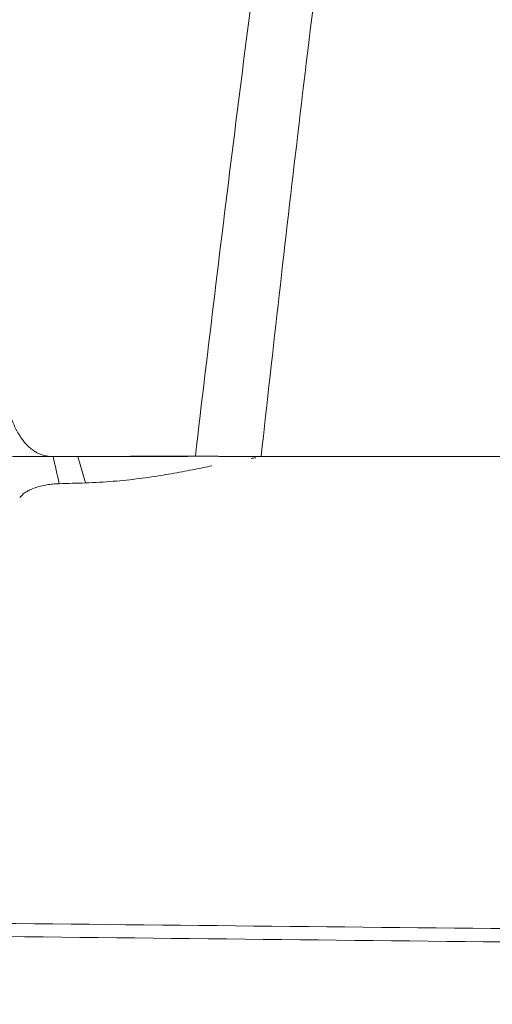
# Model space of a CAD drawing. Header units: millimetres. Extents: x -10 to 594, y 0 to 420.
# Tile 575 of 656: x 442.18 to 444.86, y 133.78 to 139.37. Entities that reach past the tile are written whole.
import ezdxf

# ---------------------------------------------------------------- set-up
doc = ezdxf.new("R2010")
doc.units = ezdxf.units.MM
doc.layers.add('1', color=7, linetype='Continuous', true_color=0xffffff)
doc.styles.add('Calibri', font='txt')
doc.dimstyles.get("Standard").update_dxf_attribs({"dimtxt": 0.18, "dimasz": 0.18, "dimexe": 0.18, "dimexo": 0.0625, "dimgap": 0.09, "dimtad": 0, "dimtih": 1, "dimtoh": 1, "dimdec": 4, "dimzin": 0, "dimdsep": 46, "dimtxsty": 'Standard', "dimcen": 0.09, "dimadec": 0, "dimazin": 0, "dimtfac": 1, "dimtdec": 4, "dimtofl": 0, "dimtmove": 0, "dimatfit": 3, "dimfxl": 0, "dimtolj": 1, "dimtzin": 0, "dimarcsym": 0})

# ---------------------------------------------------------------- blocks, each defined once
blk = doc.blocks.new('_U0')
at = {"layer": '1', "color": 18, "lineweight": 13}
for p, q in [((446.4201, 133.8687), (446.4201, 101.7541)), ((479.4986, 133.8682), (479.4986, 101.7541)), ((437.6701, 103.7541), (450.953, 103.7541)), ((488.2486, 103.7541), (474.9657, 103.7541))]:
    blk.add_line(p, q, dxfattribs=at)
at = {"layer": '1', "color": 18}
for points in [[(446.4201, 103.7541), (442.9201, 102.8163), (442.9201, 104.6919)], [(479.4986, 103.7541), (482.9986, 104.6919), (482.9986, 102.8163)]]:
    blk.add_solid(points, dxfattribs=at)
at = {"layer": '1', "color": 18, "linetype": 'Continuous', "lineweight": 13, "char_height": 3.5, "attachment_point": 7, "line_spacing_factor": 1.399613, "style": 'Calibri'}
for s, insert in [('\\fCalibri|b0|i0;\\W1.0000;0.7', (452.6385, 100.757)), ('\\fCalibri|b0|i0;\\W1.0000;CTRS', (462.789, 100.757)), ('\\fCalibri|b0|i0;\\W1.0000;AFT TIE DOWNS', (445.4433, 93.7122))]:
    blk.add_mtext(s, dxfattribs=dict(at, insert=insert))
blk = doc.blocks.new('_U14')
at = {"layer": '1', "color": 18, "lineweight": 13}
for p, q in [((426.9166, 131.3436), (426.9166, 193.6581)), ((499.0131, 131.3436), (499.0131, 193.6581)), ((426.9166, 191.6581), (456.7384, 191.6581)), ((499.0131, 191.6581), (469.1913, 191.6581))]:
    blk.add_line(p, q, dxfattribs=at)
at = {"layer": '1', "color": 18}
for points in [[(426.9166, 191.6581), (430.4166, 192.5959), (430.4166, 190.7203)], [(499.0131, 191.6581), (495.5131, 190.7203), (495.5131, 192.5959)]]:
    blk.add_solid(points, dxfattribs=at)
at = {"layer": '1', "color": 18, "linetype": 'Continuous', "lineweight": 13, "char_height": 3.5, "attachment_point": 7, "line_spacing_factor": 1.399613, "style": 'Calibri'}
for s, insert in [('\\fCalibri|b0|i0;\\W1.0000;1.44', (458.4239, 188.6745)), ('\\fCalibri|b0|i0;\\W1.0000;DEFLATED TUBE WIDTH', (436.9404, 181.6648))]:
    blk.add_mtext(s, dxfattribs=dict(at, insert=insert))

msp = doc.modelspace()

# ---------------------------------------------------------------- linework, layer by layer
at = {"layer": '1', "color": 155, "linetype": 'Continuous', "lineweight": 18}
for p, q in [((442.1426, 136.8898), (442.3806, 136.8898)), ((442.3681, 136.8898), (442.811, 136.8898)), ((442.4005, 136.8898), (442.6784, 136.8898))]:
    msp.add_line(p, q, dxfattribs=at)
at = {"layer": '1', "color": 155, "linetype": 'Continuous', "lineweight": 13}
msp.add_line((442.5555, 136.7393), (442.5118, 136.8898), dxfattribs=at)
at = {"layer": '1', "color": 155, "linetype": 'Continuous', "lineweight": 18}
msp.add_ellipse((436.9932, 135.3896), major_axis=(22.6414, 0.9689), ratio=0.050589, start_param=1.320421, end_param=1.32717, dxfattribs=at)
at = {"layer": '1', "color": 155, "linetype": 'Continuous', "lineweight": 13}
for points, knots in [([(443.1794, 136.8904), (443.2152, 137.1972), (443.2517, 137.5039), (443.326, 138.1172), (443.3638, 138.4238), (443.4408, 139.0369), (443.48, 139.3434), (443.56, 139.9562), (443.6007, 140.2625), (443.6422, 140.5688)], [0, 0, 0, 0, 0.25, 0.25, 0.5, 0.5, 0.75, 0.75, 1, 1, 1, 1]), ([(443.9846, 140.5515), (443.946, 140.2466), (443.908, 139.9417), (443.8334, 139.3316), (443.7968, 139.0266), (443.7249, 138.4163), (443.6895, 138.1111), (443.6201, 137.5006), (443.5859, 137.1953), (443.5523, 136.89)], [0, 0, 0, 0, 0.25, 0.25, 0.5, 0.5, 0.75, 0.75, 1, 1, 1, 1]), ([(454.5912, 134.1152), (452.3819, 134.1358), (450.1725, 134.1571), (445.7538, 134.2011), (443.5444, 134.2238), (441.335, 134.2474)], [0, 0, 0, 0, 0.5, 0.5, 1, 1, 1, 1]), ([(454.5951, 134.0361), (452.375, 134.0576), (450.155, 134.0797), (445.7148, 134.1255), (443.4948, 134.1491), (441.2746, 134.1736)], [0, 0, 0, 0, 0.5, 0.5, 1, 1, 1, 1])]:
    msp.add_open_spline(points, degree=3, knots=knots, dxfattribs=at)
at = {"layer": '1', "color": 155, "linetype": 'Continuous', "lineweight": 18}
for points, knots in [([(442.0967, 137.247), (442.0996, 137.2324), (442.1027, 137.2183), (442.1092, 137.1909), (442.1127, 137.1776), (442.1236, 137.1391), (442.1317, 137.1151), (442.1449, 137.0816), (442.1495, 137.0708), (442.1567, 137.0553), (442.1604, 137.0477), (442.1642, 137.0403), (442.1667, 137.0355), (442.168, 137.0331), (442.1745, 137.0212), (442.1798, 137.0123), (442.1908, 136.9953), (442.1964, 136.9873), (442.2138, 136.9648), (442.226, 136.9516), (442.2452, 136.9347), (442.2517, 136.9296), (442.2618, 136.9225), (442.2668, 136.9192), (442.272, 136.9161), (442.2755, 136.9141), (442.2772, 136.9131), (442.2929, 136.9046), (442.3074, 136.8991), (442.3371, 136.8916), (442.3523, 136.8898), (442.3681, 136.8898)], [0, 0, 0, 0, 0.0625, 0.0625, 0.125, 0.125, 0.25, 0.25, 0.3125, 0.3125, 0.34375, 0.359375, 0.359375, 0.375, 0.375, 0.4375, 0.4375, 0.5, 0.5, 0.625, 0.625, 0.6875, 0.6875, 0.71875, 0.734375, 0.734375, 0.75, 0.75, 0.875, 0.875, 1, 1, 1, 1]), ([(442.4078, 136.8898), (442.4364, 136.8896), (442.4654, 136.8895), (442.5245, 136.8894), (442.5546, 136.8895), (442.6157, 136.8896), (442.6468, 136.8897), (442.6941, 136.8899), (442.71, 136.8899), (442.7421, 136.89), (442.7582, 136.8901), (442.7907, 136.8902), (442.8071, 136.8902), (442.84, 136.8903), (442.8566, 136.8903), (442.9065, 136.8904), (442.9401, 136.8905), (443.0417, 136.8905), (443.1104, 136.8905), (443.1794, 136.8904)], [0, 0, 0, 0, 0.125, 0.125, 0.25, 0.25, 0.375, 0.375, 0.4375, 0.4375, 0.5, 0.5, 0.5625, 0.5625, 0.625, 0.625, 0.75, 0.75, 1, 1, 1, 1]), ([(442.8525, 136.8898), (442.8787, 136.8896), (442.9053, 136.8896), (442.9595, 136.8896), (442.987, 136.8896), (443.0288, 136.8898), (443.0428, 136.8898), (443.0711, 136.8899), (443.0853, 136.89), (443.1117, 136.89), (443.1238, 136.8901), (443.1359, 136.8901)], [0, 0, 0, 0, 0.292494, 0.292494, 0.584988, 0.584988, 0.731235, 0.731235, 0.877482, 0.877482, 1, 1, 1, 1]), ([(443.1794, 136.8904), (443.1895, 136.8904), (443.2004, 136.8904), (443.2237, 136.8903), (443.2361, 136.8903), (443.2624, 136.8903), (443.2764, 136.8903), (443.2948, 136.8903), (443.2985, 136.8903), (443.3061, 136.8903), (443.3099, 136.8902), (443.3215, 136.8902), (443.3293, 136.8902), (443.3533, 136.8902), (443.3862, 136.8902), (443.4212, 136.8901), (443.4482, 136.8901), (443.4573, 136.8901), (443.4689, 136.8901), (443.4712, 136.8901), (443.4759, 136.8901), (443.4829, 136.89), (443.4899, 136.89), (443.5136, 136.89), (443.5328, 136.89), (443.5523, 136.89)], [0, 0, 0, 0, 0.125, 0.125, 0.25, 0.25, 0.375, 0.375, 0.40625, 0.40625, 0.4375, 0.4375, 0.5, 0.5, 0.625, 0.75, 0.75, 0.8125, 0.8125, 0.828125, 0.828125, 0.84375, 0.875, 0.875, 1, 1, 1, 1]), ([(443.8754, 136.8898), (443.8215, 136.8898), (443.7676, 136.8898), (443.66, 136.8899), (443.6061, 136.8899), (443.5523, 136.89)], [0, 0, 0, 0, 0.5, 0.5, 1, 1, 1, 1]), ([(443.8754, 136.8898), (444.3498, 136.8898), (444.8255, 136.8898), (445.7791, 136.8898), (446.2571, 136.8898), (447.2154, 136.8898), (447.6957, 136.8898), (448.4179, 136.8898), (448.659, 136.8898), (449.021, 136.8898), (449.2021, 136.8898), (449.3834, 136.8898), (449.5043, 136.8898), (449.5647, 136.8898), (450.109, 136.8898), (450.5933, 136.8898), (451.5629, 136.8898), (452.0482, 136.8898), (453.0197, 136.8898), (453.9922, 136.8898), (454.9667, 136.8898), (455.4544, 136.8898)], [0, 0, 0, 0, 0.125, 0.125, 0.25, 0.25, 0.375, 0.375, 0.4375, 0.4375, 0.46875, 0.484375, 0.484375, 0.5, 0.5, 0.625, 0.625, 0.75, 0.75, 0.875, 1, 1, 1, 1]), ([(443.8976, 136.8898), (444.0724, 136.8898), (444.4217, 136.8898), (444.9469, 136.8898), (445.4725, 136.8898), (445.9986, 136.8898), (446.5251, 136.8898), (447.0519, 136.8898), (447.5791, 136.8898), (448.1064, 136.8898), (448.6339, 136.8898), (449.1615, 136.8898), (449.6891, 136.8898), (450.2167, 136.8898), (450.7443, 136.8898), (451.2717, 136.8898), (451.799, 136.8898), (452.326, 136.8898), (452.8528, 136.8898), (453.3792, 136.8898), (453.9052, 136.8898), (454.4308, 136.8898), (454.9558, 136.8898), (455.3057, 136.8898), (455.4806, 136.8898)], [0, 0, 0, 0, 0.046082, 0.092105, 0.138068, 0.183972, 0.229817, 0.275603, 0.321329, 0.366995, 0.412601, 0.458148, 0.503634, 0.549061, 0.594427, 0.639733, 0.684979, 0.730164, 0.775289, 0.820353, 0.865356, 0.910298, 0.95518, 1, 1, 1, 1]), ([(442.5555, 136.7393), (442.5824, 136.7403), (442.6354, 136.7424), (442.7132, 136.748), (442.7883, 136.7551), (442.8605, 136.7637), (442.9297, 136.7732), (442.9957, 136.7835), (443.0585, 136.7943), (443.1181, 136.8053), (443.1901, 136.8193), (443.2405, 136.8297), (443.2718, 136.8361)], [0, 0, 0, 0, 0.103739, 0.205021, 0.303871, 0.400315, 0.494381, 0.586099, 0.675502, 0.762625, 0.847506, 1, 1, 1, 1]), ([(442.1829, 136.6564), (442.1878, 136.6619), (442.1981, 136.6735), (442.2178, 136.6876), (442.2425, 136.7011), (442.2724, 136.7132), (442.3086, 136.7233), (442.3448, 136.73), (442.3774, 136.7336), (442.3979, 136.7345), (442.4073, 136.7349)], [0, 0, 0, 0, 0.118433, 0.250443, 0.351273, 0.5005, 0.652683, 0.786579, 0.902309, 1, 1, 1, 1])]:
    msp.add_open_spline(points, degree=3, knots=knots, dxfattribs=at)
for points, degree in [([(442.3681, 136.8898), (442.3812, 136.8898), (442.3945, 136.8898), (442.4078, 136.8898)], 3), ([(442.4078, 136.8898), (442.556, 136.8898), (442.7042, 136.8898), (442.8525, 136.8898)], 3), ([(442.811, 136.8898), (442.8247, 136.8898), (442.8385, 136.8898), (442.8525, 136.8898)], 3), ([(442.8581, 136.8902), (443.1369, 136.8901)], 1), ([(443.4949, 136.8784), (443.5044, 136.8798), (443.5137, 136.8811), (443.5227, 136.8822)], 3)]:
    msp.add_open_spline(points, degree=degree, dxfattribs=at)
at = {"layer": '1', "color": 155, "linetype": 'Continuous', "lineweight": 13}
msp.add_open_spline([(442.4073, 136.7349), (442.3952, 136.7864), (442.3836, 136.838), (442.3727, 136.8897)], degree=3, dxfattribs=at)

# ---------------------------------------------------------------- dimensions: what is measured, and where the dimension line sits
at = {"layer": '1', "color": 18, "linetype": 'Continuous', "lineweight": 13}
for base, p1, p2, text, override, picture, middle in [((426.9166, 191.6581), (499.0131, 131.3436), (426.9166, 131.3436), ' <> \\P\\fCalibri|b0|i0;\\C18;{\\H1.00x;\\fCalibri|b0|i0;DEFLATED TUBE WIDTH\\fCalibri|b0|i0;}\\C18;', {"dimtxt": 3.5, "dimasz": 3.5, "dimexe": 2, "dimexo": 0, "dimgap": 1.5, "dimtih": 0, "dimtoh": 0, "dimdec": 2, "dimlfac": 0.02, "dimdsep": 46, "dimlunit": 2, "dimtxsty": 'Calibri', "dimsah": 1, "dimse1": 0, "dimse2": 0, "dimsd1": 0, "dimsd2": 0, "dimclrd": 18, "dimclre": 18, "dimclrt": 18, "dimtol": 0, "dimtm": -0.1, "dimtfac": 1, "dimtdec": 2, "dimtofl": 1, "dimtmove": 0, "dimlwd": 13, "dimlwe": 13}, '_U14', (462.9649, 191.6581)), ((479.4986, 103.7541), (446.4201, 135.3687), (479.4986, 135.3682), ' <> \\fCalibri|b0|i0;\\C18;{\\H1.00x;\\fCalibri|b0|i0;CTRS\\fCalibri|b0|i0;}\\C18;\\P\\fCalibri|b0|i0;\\C18;{\\H1.00x;\\fCalibri|b0|i0;AFT TIE DOWNS\\fCalibri|b0|i0;}\\C18;', {"dimtxt": 3.5, "dimasz": 3.5, "dimexe": 2, "dimexo": 0, "dimgap": 1.5, "dimtih": 0, "dimtoh": 0, "dimdec": 1, "dimlfac": 0.02, "dimdsep": 46, "dimlunit": 2, "dimtxsty": 'Calibri', "dimsah": 1, "dimse1": 0, "dimse2": 0, "dimsd1": 0, "dimsd2": 0, "dimclrd": 18, "dimclre": 18, "dimclrt": 18, "dimtol": 0, "dimtm": -0.1, "dimtfac": 1, "dimtdec": 2, "dimtofl": 1, "dimtmove": 0, "dimlwd": 13, "dimlwe": 13}, '_U0', (462.9594, 103.7541))]:
    dim = msp.add_linear_dim(base=base, p1=p1, p2=p2, text=text, dimstyle='Standard', override=override, dxfattribs=at)
    dim.commit()
    dim.dimension.update_dxf_attribs({"geometry": picture, "text_midpoint": middle, "dimtype": 160})

doc.saveas('drawing.dxf')
